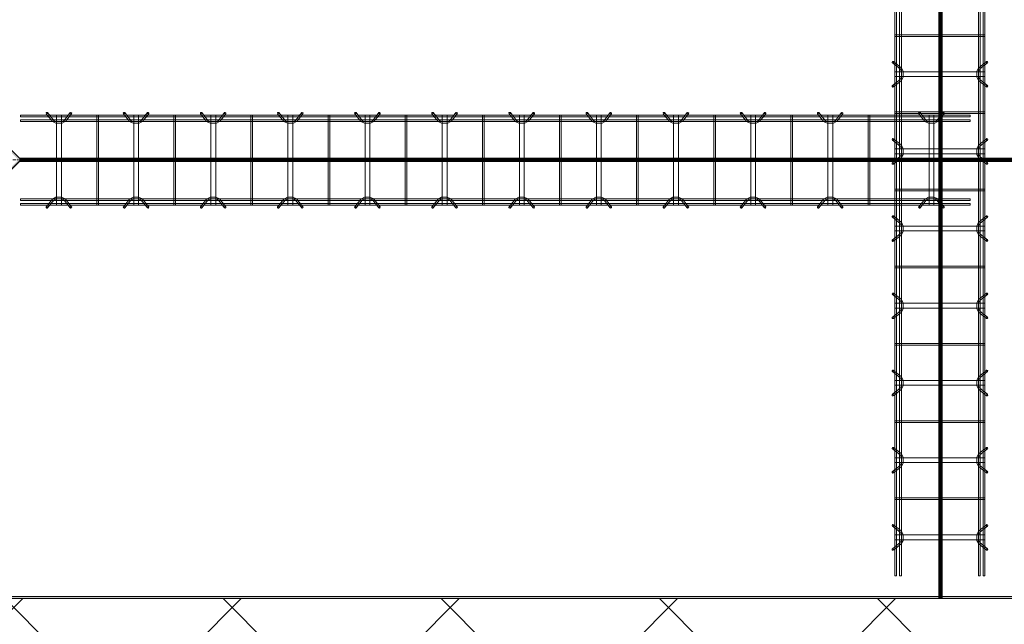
# Model space of a CAD drawing. Header units: inches. Extents: x -4136 to 1945, y -6639 to 12387.
# Tile 438 of 656: x -3461 to -3308, y 11775 to 11869. Entities that reach past the tile are written whole.
import ezdxf

# ---------------------------------------------------------------- set-up
doc = ezdxf.new("R2010")
doc.units = ezdxf.units.IN
doc.header["$MEASUREMENT"] = 0
doc.linetypes.add('Línea de rejilla', pattern=[0.875, 0.5, -0.125, 0.125, -0.125])
for name, color, linetype, lineweight in [('A-GENM', 7, 'Continuous', 9), ('A-WALL', 7, 'Continuous', 9), ('A-WALL-PATT', 7, 'Continuous', 18), ('S-BEAM', 7, 'Continuous', 9), ('S-GRID', 7, 'Continuous', 9)]:
    doc.layers.add(name, color=color, linetype=linetype, lineweight=lineweight)

# ---------------------------------------------------------------- blocks, each defined once
blk = doc.blocks.new('Dowel bar assembly - Dowel bar assembly-672941-SLAB ON GROUND JOINTS')
at = {"layer": 'S-BEAM', "color": 253, "true_color": 0xaaaaaa}
for p, q in [((147.75, 1.98), (0, 1.98)), ((0, 1.98), (0, 1.72)), ((0, 1.72), (0, 1.98)), ((0, 1.72), (147.75, 1.72)), ((4.02, 2.23), (4.97, 1.03)), ((5.18, 1.19), (4.23, 2.39)), ((5.63, 1.99), (5.63, -12.01)), ((6.38, 1.99), (5.63, 1.99)), ((5.63, 1.99), (6.38, 1.99)), ((6.38, -12.01), (6.38, 1.99)), ((7.76, 2.39), (6.81, 1.19)), ((7.01, 1.03), (7.96, 2.23)), ((11.87, 1.99), (11.87, -12.01)), ((12.13, 1.99), (11.87, 1.99)), ((11.87, 1.99), (12.13, 1.99)), ((12.13, -12.01), (12.13, 1.99)), ((16.02, 2.23), (16.97, 1.03)), ((17.18, 1.19), (16.23, 2.39)), ((17.63, 1.99), (17.63, -12.01)), ((18.38, 1.99), (17.63, 1.99)), ((17.63, 1.99), (18.38, 1.99)), ((18.38, -12.01), (18.38, 1.99)), ((19.76, 2.39), (18.81, 1.19)), ((19.01, 1.03), (19.96, 2.23)), ((23.87, 1.99), (23.87, -12.01)), ((24.13, 1.99), (23.87, 1.99)), ((23.87, 1.99), (24.13, 1.99)), ((24.13, -12.01), (24.13, 1.99)), ((28.02, 2.23), (28.97, 1.03)), ((29.18, 1.19), (28.23, 2.39)), ((29.63, 1.99), (29.63, -12.01)), ((30.38, 1.99), (29.63, 1.99)), ((29.63, 1.99), (30.38, 1.99)), ((30.38, -12.01), (30.38, 1.99)), ((31.76, 2.39), (30.81, 1.19)), ((31.01, 1.03), (31.96, 2.23)), ((35.87, 1.99), (35.87, -12.01)), ((36.13, 1.99), (35.87, 1.99)), ((35.87, 1.99), (36.13, 1.99)), ((36.13, -12.01), (36.13, 1.99)), ((40.02, 2.23), (40.97, 1.03)), ((41.18, 1.19), (40.23, 2.39)), ((41.63, 1.99), (41.63, -12.01)), ((42.38, 1.99), (41.63, 1.99)), ((41.63, 1.99), (42.38, 1.99)), ((42.38, -12.01), (42.38, 1.99)), ((43.76, 2.39), (42.81, 1.19)), ((43.01, 1.03), (43.96, 2.23)), ((47.87, 1.99), (47.87, -12.01)), ((48.13, 1.99), (47.87, 1.99)), ((47.87, 1.99), (48.13, 1.99)), ((48.13, -12.01), (48.13, 1.99)), ((52.02, 2.23), (52.97, 1.03)), ((53.18, 1.19), (52.23, 2.39)), ((53.63, 1.99), (53.63, -12.01)), ((54.38, 1.99), (53.63, 1.99)), ((53.63, 1.99), (54.38, 1.99)), ((54.38, -12.01), (54.38, 1.99)), ((55.76, 2.39), (54.81, 1.19)), ((55.01, 1.03), (55.96, 2.23)), ((59.87, 1.99), (59.87, -12.01)), ((60.13, 1.99), (59.87, 1.99)), ((59.87, 1.99), (60.13, 1.99)), ((60.13, -12.01), (60.13, 1.99)), ((64.02, 2.23), (64.97, 1.03)), ((65.18, 1.19), (64.23, 2.39)), ((65.63, 1.99), (65.63, -12.01)), ((66.38, 1.99), (65.63, 1.99)), ((65.63, 1.99), (66.38, 1.99)), ((66.38, -12.01), (66.38, 1.99)), ((67.76, 2.39), (66.81, 1.19)), ((67.01, 1.03), (67.96, 2.23)), ((71.87, 1.99), (71.87, -12.01)), ((72.13, 1.99), (71.87, 1.99)), ((71.87, 1.99), (72.13, 1.99)), ((72.13, -12.01), (72.13, 1.99)), ((76.02, 2.23), (76.97, 1.03)), ((77.18, 1.19), (76.23, 2.39)), ((77.63, 1.99), (77.63, -12.01)), ((78.38, 1.99), (77.63, 1.99)), ((77.63, 1.99), (78.38, 1.99)), ((78.38, -12.01), (78.38, 1.99)), ((79.76, 2.39), (78.81, 1.19)), ((79.01, 1.03), (79.96, 2.23)), ((83.87, 1.99), (83.87, -12.01)), ((84.13, 1.99), (83.87, 1.99)), ((83.87, 1.99), (84.13, 1.99)), ((84.13, -12.01), (84.13, 1.99)), ((88.02, 2.23), (88.97, 1.03)), ((89.18, 1.19), (88.23, 2.39)), ((89.63, 1.99), (89.63, -12.01)), ((90.38, 1.99), (89.63, 1.99)), ((89.63, 1.99), (90.38, 1.99)), ((90.38, -12.01), (90.38, 1.99)), ((91.76, 2.39), (90.81, 1.19)), ((91.01, 1.03), (91.96, 2.23)), ((95.87, 1.99), (95.87, -12.01)), ((96.13, 1.99), (95.87, 1.99)), ((95.87, 1.99), (96.13, 1.99)), ((96.13, -12.01), (96.13, 1.99)), ((100.02, 2.23), (100.97, 1.03)), ((101.18, 1.19), (100.23, 2.39)), ((101.63, 1.99), (101.63, -12.01)), ((102.38, 1.99), (101.63, 1.99)), ((101.63, 1.99), (102.38, 1.99)), ((102.38, -12.01), (102.38, 1.99)), ((103.76, 2.39), (102.81, 1.19)), ((103.01, 1.03), (103.96, 2.23)), ((107.87, 1.99), (107.87, -12.01)), ((108.13, 1.99), (107.87, 1.99)), ((107.87, 1.99), (108.13, 1.99)), ((108.13, -12.01), (108.13, 1.99)), ((112.02, 2.23), (112.97, 1.03)), ((113.18, 1.19), (112.23, 2.39)), ((113.63, 1.99), (113.63, -12.01)), ((114.38, 1.99), (113.63, 1.99)), ((113.63, 1.99), (114.38, 1.99)), ((114.38, -12.01), (114.38, 1.99)), ((115.76, 2.39), (114.81, 1.19)), ((115.01, 1.03), (115.96, 2.23)), ((119.87, 1.99), (119.87, -12.01)), ((120.13, 1.99), (119.87, 1.99)), ((119.87, 1.99), (120.13, 1.99)), ((120.13, -12.01), (120.13, 1.99)), ((124.02, 2.23), (124.97, 1.03)), ((125.18, 1.19), (124.23, 2.39)), ((125.63, 1.99), (125.63, -12.01)), ((126.38, 1.99), (125.63, 1.99)), ((125.63, 1.99), (126.38, 1.99)), ((126.38, -12.01), (126.38, 1.99)), ((127.76, 2.39), (126.81, 1.19)), ((127.01, 1.03), (127.96, 2.23)), ((131.87, 1.99), (131.87, -12.01)), ((132.13, 1.99), (131.87, 1.99)), ((131.87, 1.99), (132.13, 1.99)), ((132.13, -12.01), (132.13, 1.99)), ((139.77, 2.23), (140.72, 1.03)), ((140.93, 1.19), (139.98, 2.39)), ((141.38, 1.99), (141.38, -12.01)), ((142.13, 1.99), (141.38, 1.99)), ((141.38, 1.99), (142.13, 1.99)), ((142.13, -12.01), (142.13, 1.99)), ((143.51, 2.39), (142.56, 1.19)), ((142.76, 1.03), (143.71, 2.23)), ((147.75, 1.98), (147.75, 1.72)), ((147.75, 1.72), (147.75, 1.98)), ((147.75, 1.25), (0, 1.25)), ((0, 0.99), (0, 1.25)), ((0, 1.25), (0, 0.99)), ((0, 0.99), (147.75, 0.99)), ((147.75, 0.99), (147.75, 1.25)), ((147.75, 1.25), (147.75, 0.99)), ((147.75, -11.01), (0, -11.01)), ((0, -11.27), (0, -11.01)), ((0, -11.01), (0, -11.27)), ((0, -11.27), (147.75, -11.27)), ((147.75, -11.74), (0, -11.74)), ((0, -12), (0, -11.74)), ((0, -11.74), (0, -12)), ((0, -12), (147.75, -12)), ((4.97, -11.05), (4.02, -12.25)), ((4.23, -12.41), (5.18, -11.21)), ((6.38, -12.01), (5.63, -12.01)), ((5.63, -12.01), (6.38, -12.01)), ((6.81, -11.21), (7.76, -12.41)), ((7.96, -12.25), (7.01, -11.05)), ((12.13, -12.01), (11.87, -12.01)), ((11.87, -12.01), (12.13, -12.01)), ((16.97, -11.05), (16.02, -12.25)), ((16.23, -12.41), (17.18, -11.21)), ((18.38, -12.01), (17.63, -12.01)), ((17.63, -12.01), (18.38, -12.01)), ((18.81, -11.21), (19.76, -12.41)), ((19.96, -12.25), (19.01, -11.05)), ((24.13, -12.01), (23.87, -12.01)), ((23.87, -12.01), (24.13, -12.01)), ((28.97, -11.05), (28.02, -12.25)), ((28.23, -12.41), (29.18, -11.21)), ((30.38, -12.01), (29.63, -12.01)), ((29.63, -12.01), (30.38, -12.01)), ((30.81, -11.21), (31.76, -12.41)), ((31.96, -12.25), (31.01, -11.05)), ((36.13, -12.01), (35.87, -12.01)), ((35.87, -12.01), (36.13, -12.01)), ((40.97, -11.05), (40.02, -12.25)), ((40.23, -12.41), (41.18, -11.21)), ((42.38, -12.01), (41.63, -12.01)), ((41.63, -12.01), (42.38, -12.01)), ((42.81, -11.21), (43.76, -12.41)), ((43.96, -12.25), (43.01, -11.05)), ((48.13, -12.01), (47.87, -12.01)), ((47.87, -12.01), (48.13, -12.01)), ((52.97, -11.05), (52.02, -12.25)), ((52.23, -12.41), (53.18, -11.21)), ((54.38, -12.01), (53.63, -12.01)), ((53.63, -12.01), (54.38, -12.01)), ((54.81, -11.21), (55.76, -12.41)), ((55.96, -12.25), (55.01, -11.05)), ((60.13, -12.01), (59.87, -12.01)), ((59.87, -12.01), (60.13, -12.01)), ((64.97, -11.05), (64.02, -12.25)), ((64.23, -12.41), (65.18, -11.21)), ((66.38, -12.01), (65.63, -12.01)), ((65.63, -12.01), (66.38, -12.01)), ((66.81, -11.21), (67.76, -12.41)), ((67.96, -12.25), (67.01, -11.05)), ((72.13, -12.01), (71.87, -12.01)), ((71.87, -12.01), (72.13, -12.01)), ((76.97, -11.05), (76.02, -12.25)), ((76.23, -12.41), (77.18, -11.21)), ((78.38, -12.01), (77.63, -12.01)), ((77.63, -12.01), (78.38, -12.01)), ((78.81, -11.21), (79.76, -12.41)), ((79.96, -12.25), (79.01, -11.05)), ((84.13, -12.01), (83.87, -12.01)), ((83.87, -12.01), (84.13, -12.01)), ((88.97, -11.05), (88.02, -12.25)), ((88.23, -12.41), (89.18, -11.21)), ((90.38, -12.01), (89.63, -12.01)), ((89.63, -12.01), (90.38, -12.01)), ((90.81, -11.21), (91.76, -12.41)), ((91.96, -12.25), (91.01, -11.05)), ((96.13, -12.01), (95.87, -12.01)), ((95.87, -12.01), (96.13, -12.01)), ((100.97, -11.05), (100.02, -12.25)), ((100.23, -12.41), (101.18, -11.21)), ((102.38, -12.01), (101.63, -12.01)), ((101.63, -12.01), (102.38, -12.01)), ((102.81, -11.21), (103.76, -12.41)), ((103.96, -12.25), (103.01, -11.05)), ((108.13, -12.01), (107.87, -12.01)), ((107.87, -12.01), (108.13, -12.01)), ((112.97, -11.05), (112.02, -12.25)), ((112.23, -12.41), (113.18, -11.21)), ((114.38, -12.01), (113.63, -12.01)), ((113.63, -12.01), (114.38, -12.01)), ((114.81, -11.21), (115.76, -12.41)), ((115.96, -12.25), (115.01, -11.05)), ((120.13, -12.01), (119.87, -12.01)), ((119.87, -12.01), (120.13, -12.01)), ((124.97, -11.05), (124.02, -12.25)), ((124.23, -12.41), (125.18, -11.21)), ((126.38, -12.01), (125.63, -12.01)), ((125.63, -12.01), (126.38, -12.01)), ((126.81, -11.21), (127.76, -12.41)), ((127.96, -12.25), (127.01, -11.05)), ((132.13, -12.01), (131.87, -12.01)), ((131.87, -12.01), (132.13, -12.01)), ((140.72, -11.05), (139.77, -12.25)), ((139.98, -12.41), (140.93, -11.21)), ((142.13, -12.01), (141.38, -12.01)), ((141.38, -12.01), (142.13, -12.01)), ((142.56, -11.21), (143.51, -12.41)), ((143.71, -12.25), (142.76, -11.05)), ((147.75, -11.27), (147.75, -11.01)), ((147.75, -11.01), (147.75, -11.27)), ((147.75, -12), (147.75, -11.74)), ((147.75, -11.74), (147.75, -12))]:
    blk.add_line(p, q, dxfattribs=at)
at = {"layer": 'S-BEAM', "color": 253, "true_color": 0xaaaaaa, "flags": 128}
for points in [[(4.97, 1.03), (5.53, 0.73), (6.39, 0.72), (6.97, 0.99), (7.01, 1.03)], [(5.18, 1.19), (5.62, 0.97), (6.38, 0.98), (6.81, 1.19)], [(16.97, 1.03), (17.53, 0.73), (18.39, 0.72), (18.97, 0.99), (19.01, 1.03)], [(17.18, 1.19), (17.62, 0.97), (18.38, 0.98), (18.81, 1.19)], [(28.97, 1.03), (29.53, 0.73), (30.39, 0.72), (30.97, 0.99), (31.01, 1.03)], [(29.18, 1.19), (29.62, 0.97), (30.38, 0.98), (30.81, 1.19)], [(40.97, 1.03), (41.53, 0.73), (42.39, 0.72), (42.97, 0.99), (43.01, 1.03)], [(41.18, 1.19), (41.62, 0.97), (42.38, 0.98), (42.81, 1.19)], [(52.97, 1.03), (53.53, 0.73), (54.39, 0.72), (54.97, 0.99), (55.01, 1.03)], [(53.18, 1.19), (53.62, 0.97), (54.38, 0.98), (54.81, 1.19)], [(64.97, 1.03), (65.53, 0.73), (66.39, 0.72), (66.97, 0.99), (67.01, 1.03)], [(65.18, 1.19), (65.62, 0.97), (66.38, 0.98), (66.81, 1.19)], [(76.97, 1.03), (77.53, 0.73), (78.39, 0.72), (78.97, 0.99), (79.01, 1.03)], [(77.18, 1.19), (77.62, 0.97), (78.38, 0.98), (78.81, 1.19)], [(88.97, 1.03), (89.53, 0.73), (90.39, 0.72), (90.97, 0.99), (91.01, 1.03)], [(89.18, 1.19), (89.62, 0.97), (90.38, 0.98), (90.81, 1.19)], [(100.97, 1.03), (101.53, 0.73), (102.39, 0.72), (102.97, 0.99), (103.01, 1.03)], [(101.18, 1.19), (101.62, 0.97), (102.38, 0.98), (102.81, 1.19)], [(112.97, 1.03), (113.53, 0.73), (114.39, 0.72), (114.97, 0.99), (115.01, 1.03)], [(113.18, 1.19), (113.62, 0.97), (114.38, 0.98), (114.81, 1.19)], [(124.97, 1.03), (125.53, 0.73), (126.39, 0.72), (126.97, 0.99), (127.01, 1.03)], [(125.18, 1.19), (125.62, 0.97), (126.38, 0.98), (126.81, 1.19)], [(140.72, 1.03), (141.28, 0.73), (142.14, 0.72), (142.72, 0.99), (142.76, 1.03)], [(140.93, 1.19), (141.37, 0.97), (142.13, 0.98), (142.56, 1.19)], [(4.97, -11.05), (5.53, -10.75), (6.39, -10.74), (6.97, -11.01), (7.01, -11.05)], [(5.18, -11.21), (5.62, -10.99), (6.38, -11), (6.81, -11.21)], [(16.97, -11.05), (17.53, -10.75), (18.39, -10.74), (18.97, -11.01), (19.01, -11.05)], [(17.18, -11.21), (17.62, -10.99), (18.38, -11), (18.81, -11.21)], [(28.97, -11.05), (29.53, -10.75), (30.39, -10.74), (30.97, -11.01), (31.01, -11.05)], [(29.18, -11.21), (29.62, -10.99), (30.38, -11), (30.81, -11.21)], [(40.97, -11.05), (41.53, -10.75), (42.39, -10.74), (42.97, -11.01), (43.01, -11.05)], [(41.18, -11.21), (41.62, -10.99), (42.38, -11), (42.81, -11.21)], [(52.97, -11.05), (53.53, -10.75), (54.39, -10.74), (54.97, -11.01), (55.01, -11.05)], [(53.18, -11.21), (53.62, -10.99), (54.38, -11), (54.81, -11.21)], [(64.97, -11.05), (65.53, -10.75), (66.39, -10.74), (66.97, -11.01), (67.01, -11.05)], [(65.18, -11.21), (65.62, -10.99), (66.38, -11), (66.81, -11.21)], [(76.97, -11.05), (77.53, -10.75), (78.39, -10.74), (78.97, -11.01), (79.01, -11.05)], [(77.18, -11.21), (77.62, -10.99), (78.38, -11), (78.81, -11.21)], [(88.97, -11.05), (89.53, -10.75), (90.39, -10.74), (90.97, -11.01), (91.01, -11.05)], [(89.18, -11.21), (89.62, -10.99), (90.38, -11), (90.81, -11.21)], [(100.97, -11.05), (101.53, -10.75), (102.39, -10.74), (102.97, -11.01), (103.01, -11.05)], [(101.18, -11.21), (101.62, -10.99), (102.38, -11), (102.81, -11.21)], [(112.97, -11.05), (113.53, -10.75), (114.39, -10.74), (114.97, -11.01), (115.01, -11.05)], [(113.18, -11.21), (113.62, -10.99), (114.38, -11), (114.81, -11.21)], [(124.97, -11.05), (125.53, -10.75), (126.39, -10.74), (126.97, -11.01), (127.01, -11.05)], [(125.18, -11.21), (125.62, -10.99), (126.38, -11), (126.81, -11.21)], [(140.72, -11.05), (141.28, -10.75), (142.14, -10.74), (142.72, -11.01), (142.76, -11.05)], [(140.93, -11.21), (141.37, -10.99), (142.13, -11), (142.56, -11.21)]]:
    blk.add_lwpolyline(points, dxfattribs=at)
at = {"layer": 'S-BEAM', "color": 253, "true_color": 0xaaaaaa}
for centre, major_axis, start_param, end_param in [((4.12, 2.31), (0.101, 0.08), 5.709265, 8.850858), ((4.12, 2.31), (0.101, 0.08), 2.567673, 5.709265), ((7.86, 2.31), (-0.101, 0.08), 3.715513, 6.857105), ((7.86, 2.31), (-0.101, 0.08), 0.57392, 3.715513), ((16.12, 2.31), (0.101, 0.08), 5.709265, 8.850858), ((16.12, 2.31), (0.101, 0.08), 2.567673, 5.709265), ((19.86, 2.31), (-0.101, 0.08), 3.715513, 6.857105), ((19.86, 2.31), (-0.101, 0.08), 0.57392, 3.715513), ((28.12, 2.31), (0.101, 0.08), 5.709265, 8.850858), ((28.12, 2.31), (0.101, 0.08), 2.567673, 5.709265), ((31.86, 2.31), (-0.101, 0.08), 3.715513, 6.857105), ((31.86, 2.31), (-0.101, 0.08), 0.57392, 3.715513), ((40.12, 2.31), (0.101, 0.08), 5.709265, 8.850858), ((40.12, 2.31), (0.101, 0.08), 2.567673, 5.709265), ((43.86, 2.31), (-0.101, 0.08), 3.715513, 6.857105), ((43.86, 2.31), (-0.101, 0.08), 0.57392, 3.715513), ((52.12, 2.31), (0.101, 0.08), 5.709265, 8.850858), ((52.12, 2.31), (0.101, 0.08), 2.567673, 5.709265), ((55.86, 2.31), (-0.101, 0.08), 3.715513, 6.857105), ((55.86, 2.31), (-0.101, 0.08), 0.57392, 3.715513), ((64.12, 2.31), (0.101, 0.08), 5.709265, 8.850858), ((64.12, 2.31), (0.101, 0.08), 2.567673, 5.709265), ((67.86, 2.31), (-0.101, 0.08), 3.715513, 6.857105), ((67.86, 2.31), (-0.101, 0.08), 0.57392, 3.715513), ((76.12, 2.31), (0.101, 0.08), 5.709265, 8.850858), ((76.12, 2.31), (0.101, 0.08), 2.567673, 5.709265), ((79.86, 2.31), (-0.101, 0.08), 3.715513, 6.857105), ((79.86, 2.31), (-0.101, 0.08), 0.57392, 3.715513), ((88.12, 2.31), (0.101, 0.08), 5.709265, 8.850858), ((88.12, 2.31), (0.101, 0.08), 2.567673, 5.709265), ((91.86, 2.31), (-0.101, 0.08), 3.715513, 6.857105), ((91.86, 2.31), (-0.101, 0.08), 0.57392, 3.715513), ((100.12, 2.31), (0.101, 0.08), 5.709265, 8.850858), ((100.12, 2.31), (0.101, 0.08), 2.567673, 5.709265), ((103.86, 2.31), (-0.101, 0.08), 3.715513, 6.857105), ((103.86, 2.31), (-0.101, 0.08), 0.57392, 3.715513), ((112.12, 2.31), (0.101, 0.08), 5.709265, 8.850858), ((112.12, 2.31), (0.101, 0.08), 2.567673, 5.709265), ((115.86, 2.31), (-0.101, 0.08), 3.715513, 6.857105), ((115.86, 2.31), (-0.101, 0.08), 0.57392, 3.715513), ((124.12, 2.31), (0.101, 0.08), 5.709265, 8.850858), ((124.12, 2.31), (0.101, 0.08), 2.567673, 5.709265), ((127.86, 2.31), (-0.101, 0.08), 3.715513, 6.857105), ((127.86, 2.31), (-0.101, 0.08), 0.57392, 3.715513), ((139.87, 2.31), (0.101, 0.08), 5.709265, 8.850858), ((139.87, 2.31), (0.101, 0.08), 2.567673, 5.709265), ((143.61, 2.31), (-0.101, 0.08), 3.715513, 6.857105), ((143.61, 2.31), (-0.101, 0.08), 0.57392, 3.715513), ((4.12, -12.33), (-0.101, 0.08), 3.715513, 6.857105), ((7.86, -12.33), (0.101, 0.08), 5.709265, 8.850858), ((16.12, -12.33), (-0.101, 0.08), 3.715513, 6.857105), ((19.86, -12.33), (0.101, 0.08), 5.709265, 8.850858), ((28.12, -12.33), (-0.101, 0.08), 3.715513, 6.857105), ((31.86, -12.33), (0.101, 0.08), 5.709265, 8.850858), ((40.12, -12.33), (-0.101, 0.08), 3.715513, 6.857105), ((43.86, -12.33), (0.101, 0.08), 5.709265, 8.850858), ((52.12, -12.33), (-0.101, 0.08), 3.715513, 6.857105), ((55.86, -12.33), (0.101, 0.08), 5.709265, 8.850858), ((64.12, -12.33), (-0.101, 0.08), 3.715513, 6.857105), ((67.86, -12.33), (0.101, 0.08), 5.709265, 8.850858), ((76.12, -12.33), (-0.101, 0.08), 3.715513, 6.857105), ((79.86, -12.33), (0.101, 0.08), 5.709265, 8.850858), ((88.12, -12.33), (-0.101, 0.08), 3.715513, 6.857105), ((91.86, -12.33), (0.101, 0.08), 5.709265, 8.850858), ((100.12, -12.33), (-0.101, 0.08), 3.715513, 6.857105), ((103.86, -12.33), (0.101, 0.08), 5.709265, 8.850858), ((112.12, -12.33), (-0.101, 0.08), 3.715513, 6.857105), ((115.86, -12.33), (0.101, 0.08), 5.709265, 8.850858), ((124.12, -12.33), (-0.101, 0.08), 3.715513, 6.857105), ((127.86, -12.33), (0.101, 0.08), 5.709265, 8.850858), ((139.87, -12.33), (-0.101, 0.08), 3.715513, 6.857105), ((143.61, -12.33), (0.101, 0.08), 5.709265, 8.850858), ((4.12, -12.33), (-0.101, 0.08), 0.57392, 3.715513), ((7.86, -12.33), (0.101, 0.08), 2.567673, 5.709265), ((16.12, -12.33), (-0.101, 0.08), 0.57392, 3.715513), ((19.86, -12.33), (0.101, 0.08), 2.567673, 5.709265), ((28.12, -12.33), (-0.101, 0.08), 0.57392, 3.715513), ((31.86, -12.33), (0.101, 0.08), 2.567673, 5.709265), ((40.12, -12.33), (-0.101, 0.08), 0.57392, 3.715513), ((43.86, -12.33), (0.101, 0.08), 2.567673, 5.709265), ((52.12, -12.33), (-0.101, 0.08), 0.57392, 3.715513), ((55.86, -12.33), (0.101, 0.08), 2.567673, 5.709265), ((64.12, -12.33), (-0.101, 0.08), 0.57392, 3.715513), ((67.86, -12.33), (0.101, 0.08), 2.567673, 5.709265), ((76.12, -12.33), (-0.101, 0.08), 0.57392, 3.715513), ((79.86, -12.33), (0.101, 0.08), 2.567673, 5.709265), ((88.12, -12.33), (-0.101, 0.08), 0.57392, 3.715513), ((91.86, -12.33), (0.101, 0.08), 2.567673, 5.709265), ((100.12, -12.33), (-0.101, 0.08), 0.57392, 3.715513), ((103.86, -12.33), (0.101, 0.08), 2.567673, 5.709265), ((112.12, -12.33), (-0.101, 0.08), 0.57392, 3.715513), ((115.86, -12.33), (0.101, 0.08), 2.567673, 5.709265), ((124.12, -12.33), (-0.101, 0.08), 0.57392, 3.715513), ((127.86, -12.33), (0.101, 0.08), 2.567673, 5.709265), ((139.87, -12.33), (-0.101, 0.08), 0.57392, 3.715513), ((143.61, -12.33), (0.101, 0.08), 2.567673, 5.709265)]:
    blk.add_ellipse(centre, major_axis=major_axis, ratio=0.816528, start_param=start_param, end_param=end_param, dxfattribs=at)
blk = doc.blocks.new('Dowel bar assembly - Dowel bar assembly-676441-SLAB ON GROUND JOINTS')
at = {"layer": 'S-BEAM', "color": 253, "true_color": 0xaaaaaa}
for p, q in [((294, 1.98), (0, 1.98)), ((0, 1.98), (0, 1.72)), ((0, 1.72), (0, 1.98)), ((0, 1.72), (294, 1.72)), ((4.02, 2.23), (4.97, 1.03)), ((5.18, 1.19), (4.23, 2.39)), ((5.63, 1.99), (5.63, -12.01)), ((6.38, 1.99), (5.63, 1.99)), ((5.63, 1.99), (6.38, 1.99)), ((6.38, -12.01), (6.38, 1.99)), ((7.76, 2.39), (6.81, 1.19)), ((7.01, 1.03), (7.96, 2.23)), ((11.87, 1.99), (11.87, -12.01)), ((12.13, 1.99), (11.87, 1.99)), ((11.87, 1.99), (12.13, 1.99)), ((12.13, -12.01), (12.13, 1.99)), ((16.02, 2.23), (16.97, 1.03)), ((17.18, 1.19), (16.23, 2.39)), ((17.63, 1.99), (17.63, -12.01)), ((18.38, 1.99), (17.63, 1.99)), ((17.63, 1.99), (18.38, 1.99)), ((18.38, -12.01), (18.38, 1.99)), ((19.76, 2.39), (18.81, 1.19)), ((19.01, 1.03), (19.96, 2.23)), ((23.87, 1.99), (23.87, -12.01)), ((24.13, 1.99), (23.87, 1.99)), ((23.87, 1.99), (24.13, 1.99)), ((24.13, -12.01), (24.13, 1.99)), ((28.02, 2.23), (28.97, 1.03)), ((29.18, 1.19), (28.23, 2.39)), ((29.63, 1.99), (29.63, -12.01)), ((30.38, 1.99), (29.63, 1.99)), ((29.63, 1.99), (30.38, 1.99)), ((30.38, -12.01), (30.38, 1.99)), ((31.76, 2.39), (30.81, 1.19)), ((31.01, 1.03), (31.96, 2.23)), ((35.87, 1.99), (35.87, -12.01)), ((36.13, 1.99), (35.87, 1.99)), ((35.87, 1.99), (36.13, 1.99)), ((36.13, -12.01), (36.13, 1.99)), ((40.02, 2.23), (40.97, 1.03)), ((41.18, 1.19), (40.23, 2.39)), ((41.63, 1.99), (41.63, -12.01)), ((42.38, 1.99), (41.63, 1.99)), ((41.63, 1.99), (42.38, 1.99)), ((42.38, -12.01), (42.38, 1.99)), ((43.76, 2.39), (42.81, 1.19)), ((43.01, 1.03), (43.96, 2.23)), ((47.87, 1.99), (47.87, -12.01)), ((48.13, 1.99), (47.87, 1.99)), ((47.87, 1.99), (48.13, 1.99)), ((48.13, -12.01), (48.13, 1.99)), ((52.02, 2.23), (52.97, 1.03)), ((53.18, 1.19), (52.23, 2.39)), ((53.63, 1.99), (53.63, -12.01)), ((54.38, 1.99), (53.63, 1.99)), ((53.63, 1.99), (54.38, 1.99)), ((54.38, -12.01), (54.38, 1.99)), ((55.76, 2.39), (54.81, 1.19)), ((55.01, 1.03), (55.96, 2.23)), ((59.87, 1.99), (59.87, -12.01)), ((60.13, 1.99), (59.87, 1.99)), ((59.87, 1.99), (60.13, 1.99)), ((60.13, -12.01), (60.13, 1.99)), ((64.02, 2.23), (64.97, 1.03)), ((65.18, 1.19), (64.23, 2.39)), ((65.63, 1.99), (65.63, -12.01)), ((66.38, 1.99), (65.63, 1.99)), ((65.63, 1.99), (66.38, 1.99)), ((66.38, -12.01), (66.38, 1.99)), ((67.76, 2.39), (66.81, 1.19)), ((67.01, 1.03), (67.96, 2.23)), ((71.87, 1.99), (71.87, -12.01)), ((72.13, 1.99), (71.87, 1.99)), ((71.87, 1.99), (72.13, 1.99)), ((72.13, -12.01), (72.13, 1.99)), ((76.02, 2.23), (76.97, 1.03)), ((77.18, 1.19), (76.23, 2.39)), ((77.63, 1.99), (77.63, -12.01)), ((78.38, 1.99), (77.63, 1.99)), ((77.63, 1.99), (78.38, 1.99)), ((78.38, -12.01), (78.38, 1.99)), ((79.76, 2.39), (78.81, 1.19)), ((79.01, 1.03), (79.96, 2.23)), ((83.87, 1.99), (83.87, -12.01)), ((84.13, 1.99), (83.87, 1.99)), ((83.87, 1.99), (84.13, 1.99)), ((84.13, -12.01), (84.13, 1.99)), ((294, 1.25), (0, 1.25)), ((0, 0.99), (0, 1.25)), ((0, 1.25), (0, 0.99)), ((0, 0.99), (294, 0.99)), ((294, -11.01), (0, -11.01)), ((0, -11.27), (0, -11.01)), ((0, -11.01), (0, -11.27)), ((0, -11.27), (294, -11.27)), ((294, -11.74), (0, -11.74)), ((0, -12), (0, -11.74)), ((0, -11.74), (0, -12)), ((0, -12), (294, -12)), ((4.97, -11.05), (4.02, -12.25)), ((4.23, -12.41), (5.18, -11.21)), ((6.38, -12.01), (5.63, -12.01)), ((5.63, -12.01), (6.38, -12.01)), ((6.81, -11.21), (7.76, -12.41)), ((7.96, -12.25), (7.01, -11.05)), ((12.13, -12.01), (11.87, -12.01)), ((11.87, -12.01), (12.13, -12.01)), ((16.97, -11.05), (16.02, -12.25)), ((16.23, -12.41), (17.18, -11.21)), ((18.38, -12.01), (17.63, -12.01)), ((17.63, -12.01), (18.38, -12.01)), ((18.81, -11.21), (19.76, -12.41)), ((19.96, -12.25), (19.01, -11.05)), ((24.13, -12.01), (23.87, -12.01)), ((23.87, -12.01), (24.13, -12.01)), ((28.97, -11.05), (28.02, -12.25)), ((28.23, -12.41), (29.18, -11.21)), ((30.38, -12.01), (29.63, -12.01)), ((29.63, -12.01), (30.38, -12.01)), ((30.81, -11.21), (31.76, -12.41)), ((31.96, -12.25), (31.01, -11.05)), ((36.13, -12.01), (35.87, -12.01)), ((35.87, -12.01), (36.13, -12.01)), ((40.97, -11.05), (40.02, -12.25)), ((40.23, -12.41), (41.18, -11.21)), ((42.38, -12.01), (41.63, -12.01)), ((41.63, -12.01), (42.38, -12.01)), ((42.81, -11.21), (43.76, -12.41)), ((43.96, -12.25), (43.01, -11.05)), ((48.13, -12.01), (47.87, -12.01)), ((47.87, -12.01), (48.13, -12.01)), ((52.97, -11.05), (52.02, -12.25)), ((52.23, -12.41), (53.18, -11.21)), ((54.38, -12.01), (53.63, -12.01)), ((53.63, -12.01), (54.38, -12.01)), ((54.81, -11.21), (55.76, -12.41)), ((55.96, -12.25), (55.01, -11.05)), ((60.13, -12.01), (59.87, -12.01)), ((59.87, -12.01), (60.13, -12.01)), ((64.97, -11.05), (64.02, -12.25)), ((64.23, -12.41), (65.18, -11.21)), ((66.38, -12.01), (65.63, -12.01)), ((65.63, -12.01), (66.38, -12.01)), ((66.81, -11.21), (67.76, -12.41)), ((67.96, -12.25), (67.01, -11.05)), ((72.13, -12.01), (71.87, -12.01)), ((71.87, -12.01), (72.13, -12.01)), ((76.97, -11.05), (76.02, -12.25)), ((76.23, -12.41), (77.18, -11.21)), ((78.38, -12.01), (77.63, -12.01)), ((77.63, -12.01), (78.38, -12.01)), ((78.81, -11.21), (79.76, -12.41)), ((79.96, -12.25), (79.01, -11.05)), ((84.13, -12.01), (83.87, -12.01)), ((83.87, -12.01), (84.13, -12.01))]:
    blk.add_line(p, q, dxfattribs=at)
at = {"layer": 'S-BEAM', "color": 253, "true_color": 0xaaaaaa, "flags": 128}
for points in [[(4.97, 1.03), (5.53, 0.73), (6.39, 0.72), (6.97, 0.99), (7.01, 1.03)], [(5.18, 1.19), (5.62, 0.97), (6.38, 0.98), (6.81, 1.19)], [(16.97, 1.03), (17.53, 0.73), (18.39, 0.72), (18.97, 0.99), (19.01, 1.03)], [(17.18, 1.19), (17.62, 0.97), (18.38, 0.98), (18.81, 1.19)], [(28.97, 1.03), (29.53, 0.73), (30.39, 0.72), (30.97, 0.99), (31.01, 1.03)], [(29.18, 1.19), (29.62, 0.97), (30.38, 0.98), (30.81, 1.19)], [(40.97, 1.03), (41.53, 0.73), (42.39, 0.72), (42.97, 0.99), (43.01, 1.03)], [(41.18, 1.19), (41.62, 0.97), (42.38, 0.98), (42.81, 1.19)], [(52.97, 1.03), (53.53, 0.73), (54.39, 0.72), (54.97, 0.99), (55.01, 1.03)], [(53.18, 1.19), (53.62, 0.97), (54.38, 0.98), (54.81, 1.19)], [(64.97, 1.03), (65.53, 0.73), (66.39, 0.72), (66.97, 0.99), (67.01, 1.03)], [(65.18, 1.19), (65.62, 0.97), (66.38, 0.98), (66.81, 1.19)], [(76.97, 1.03), (77.53, 0.73), (78.39, 0.72), (78.97, 0.99), (79.01, 1.03)], [(77.18, 1.19), (77.62, 0.97), (78.38, 0.98), (78.81, 1.19)], [(4.97, -11.05), (5.53, -10.75), (6.39, -10.74), (6.97, -11.01), (7.01, -11.05)], [(5.18, -11.21), (5.62, -10.99), (6.38, -11), (6.81, -11.21)], [(16.97, -11.05), (17.53, -10.75), (18.39, -10.74), (18.97, -11.01), (19.01, -11.05)], [(17.18, -11.21), (17.62, -10.99), (18.38, -11), (18.81, -11.21)], [(28.97, -11.05), (29.53, -10.75), (30.39, -10.74), (30.97, -11.01), (31.01, -11.05)], [(29.18, -11.21), (29.62, -10.99), (30.38, -11), (30.81, -11.21)], [(40.97, -11.05), (41.53, -10.75), (42.39, -10.74), (42.97, -11.01), (43.01, -11.05)], [(41.18, -11.21), (41.62, -10.99), (42.38, -11), (42.81, -11.21)], [(52.97, -11.05), (53.53, -10.75), (54.39, -10.74), (54.97, -11.01), (55.01, -11.05)], [(53.18, -11.21), (53.62, -10.99), (54.38, -11), (54.81, -11.21)], [(64.97, -11.05), (65.53, -10.75), (66.39, -10.74), (66.97, -11.01), (67.01, -11.05)], [(65.18, -11.21), (65.62, -10.99), (66.38, -11), (66.81, -11.21)], [(76.97, -11.05), (77.53, -10.75), (78.39, -10.74), (78.97, -11.01), (79.01, -11.05)], [(77.18, -11.21), (77.62, -10.99), (78.38, -11), (78.81, -11.21)]]:
    blk.add_lwpolyline(points, dxfattribs=at)
at = {"layer": 'S-BEAM', "color": 253, "true_color": 0xaaaaaa}
for centre, major_axis, start_param, end_param in [((4.12, 2.31), (0.101, 0.08), 5.709265, 8.850858), ((4.12, 2.31), (0.101, 0.08), 2.567673, 5.709265), ((7.86, 2.31), (-0.101, 0.08), 3.715513, 6.857105), ((7.86, 2.31), (-0.101, 0.08), 0.57392, 3.715513), ((16.12, 2.31), (0.101, 0.08), 5.709265, 8.850858), ((16.12, 2.31), (0.101, 0.08), 2.567673, 5.709265), ((19.86, 2.31), (-0.101, 0.08), 3.715513, 6.857105), ((19.86, 2.31), (-0.101, 0.08), 0.57392, 3.715513), ((28.12, 2.31), (0.101, 0.08), 5.709265, 8.850858), ((28.12, 2.31), (0.101, 0.08), 2.567673, 5.709265), ((31.86, 2.31), (-0.101, 0.08), 3.715513, 6.857105), ((31.86, 2.31), (-0.101, 0.08), 0.57392, 3.715513), ((40.12, 2.31), (0.101, 0.08), 5.709265, 8.850858), ((40.12, 2.31), (0.101, 0.08), 2.567673, 5.709265), ((43.86, 2.31), (-0.101, 0.08), 3.715513, 6.857105), ((43.86, 2.31), (-0.101, 0.08), 0.57392, 3.715513), ((52.12, 2.31), (0.101, 0.08), 5.709265, 8.850858), ((52.12, 2.31), (0.101, 0.08), 2.567673, 5.709265), ((55.86, 2.31), (-0.101, 0.08), 3.715513, 6.857105), ((55.86, 2.31), (-0.101, 0.08), 0.57392, 3.715513), ((64.12, 2.31), (0.101, 0.08), 5.709265, 8.850858), ((64.12, 2.31), (0.101, 0.08), 2.567673, 5.709265), ((67.86, 2.31), (-0.101, 0.08), 3.715513, 6.857105), ((67.86, 2.31), (-0.101, 0.08), 0.57392, 3.715513), ((76.12, 2.31), (0.101, 0.08), 5.709265, 8.850858), ((76.12, 2.31), (0.101, 0.08), 2.567673, 5.709265), ((79.86, 2.31), (-0.101, 0.08), 3.715513, 6.857105), ((79.86, 2.31), (-0.101, 0.08), 0.57392, 3.715513), ((4.12, -12.33), (-0.101, 0.08), 3.715513, 6.857105), ((7.86, -12.33), (0.101, 0.08), 5.709265, 8.850858), ((16.12, -12.33), (-0.101, 0.08), 3.715513, 6.857105), ((19.86, -12.33), (0.101, 0.08), 5.709265, 8.850858), ((28.12, -12.33), (-0.101, 0.08), 3.715513, 6.857105), ((31.86, -12.33), (0.101, 0.08), 5.709265, 8.850858), ((40.12, -12.33), (-0.101, 0.08), 3.715513, 6.857105), ((43.86, -12.33), (0.101, 0.08), 5.709265, 8.850858), ((52.12, -12.33), (-0.101, 0.08), 3.715513, 6.857105), ((55.86, -12.33), (0.101, 0.08), 5.709265, 8.850858), ((64.12, -12.33), (-0.101, 0.08), 3.715513, 6.857105), ((67.86, -12.33), (0.101, 0.08), 5.709265, 8.850858), ((76.12, -12.33), (-0.101, 0.08), 3.715513, 6.857105), ((79.86, -12.33), (0.101, 0.08), 5.709265, 8.850858), ((4.12, -12.33), (-0.101, 0.08), 0.57392, 3.715513), ((7.86, -12.33), (0.101, 0.08), 2.567673, 5.709265), ((16.12, -12.33), (-0.101, 0.08), 0.57392, 3.715513), ((19.86, -12.33), (0.101, 0.08), 2.567673, 5.709265), ((28.12, -12.33), (-0.101, 0.08), 0.57392, 3.715513), ((31.86, -12.33), (0.101, 0.08), 2.567673, 5.709265), ((40.12, -12.33), (-0.101, 0.08), 0.57392, 3.715513), ((43.86, -12.33), (0.101, 0.08), 2.567673, 5.709265), ((52.12, -12.33), (-0.101, 0.08), 0.57392, 3.715513), ((55.86, -12.33), (0.101, 0.08), 2.567673, 5.709265), ((64.12, -12.33), (-0.101, 0.08), 0.57392, 3.715513), ((67.86, -12.33), (0.101, 0.08), 2.567673, 5.709265), ((76.12, -12.33), (-0.101, 0.08), 0.57392, 3.715513), ((79.86, -12.33), (0.101, 0.08), 2.567673, 5.709265)]:
    blk.add_ellipse(centre, major_axis=major_axis, ratio=0.816528, start_param=start_param, end_param=end_param, dxfattribs=at)

msp = doc.modelspace()

# ---------------------------------------------------------------- hatches: boundary and pattern name
at = {"layer": 'A-GENM', "true_color": 0x0000ff}
for points in [[(-3317.64972, 12077.1894), (-3317.64972, 11778.9894), (-3318.07292, 11778.9894), (-3318.07292, 12077.1894)], [(-3318.01315, 11778.9894), (-3318.01315, 12077.1894), (-3317.61944, 12077.1894), (-3317.61944, 11778.9894)], [(-3317.65125, 12077.1894), (-3317.65125, 11778.9894), (-3317.99529, 11778.9894), (-3317.99529, 12077.1894)], [(-3317.56436, 12077.1894), (-3317.56436, 11778.9894), (-3317.98604, 11778.9894), (-3317.98604, 12077.1894)], [(-3317.77286, 12077.1894), (-3317.77286, 11778.9894), (-3317.85974, 11778.9894), (-3317.85974, 12077.1894)], [(-3317.56284, 12077.1894), (-3317.56284, 11778.9894), (-3317.77286, 11778.9894), (-3317.77286, 12077.1894)], [(-3174.53564, 11847.44285), (-3174.67773, 11847.30075), (-3174.60982, 11847.23284), (-3460.90183, 11847.23284), (-3461.0811, 11847.41211), (-3461.0811, 11847.44285)], [(-3174.51868, 11847.01965), (-3461.02813, 11847.01965), (-3460.85839, 11847.1894), (-3461.0811, 11847.41211), (-3461.0811, 11847.44133), (-3174.53716, 11847.44133), (-3174.67773, 11847.30075), (-3174.51868, 11847.1417)], [(-3461.0811, 11846.93277), (-3461.0811, 11846.96669), (-3460.85839, 11847.1894), (-3461.02496, 11847.35597), (-3174.62252, 11847.35597), (-3174.67773, 11847.30075), (-3174.51868, 11847.1417), (-3174.51868, 11846.93277)], [(-3174.51868, 11846.99255), (-3461.05524, 11846.99255), (-3460.85839, 11847.1894), (-3460.96974, 11847.30075), (-3461.05524, 11847.38625), (-3174.59224, 11847.38625), (-3174.67773, 11847.30075), (-3174.51868, 11847.1417)], [(-3174.51868, 11847.01041), (-3461.03738, 11847.01041), (-3460.85839, 11847.1894), (-3461.02344, 11847.35445), (-3174.62404, 11847.35445), (-3174.67773, 11847.30075), (-3174.51868, 11847.1417)]]:
    msp.add_hatch(color=5, dxfattribs=at).paths.add_polyline_path(points, flags=0)
at = {"layer": 'A-GENM', "true_color": 0xff0000}
for points in [[(-3461.19245, 11847.07804), (-3461.30381, 11847.1894), (-3481.32374, 11867.20933), (-3481.10103, 11867.43204), (-3461.05524, 11847.38625), (-3460.96974, 11847.30075)], [(-3461.19245, 11847.07804), (-3461.30381, 11847.1894), (-3481.32374, 11867.20933), (-3481.10103, 11867.43204), (-3460.96974, 11847.30075)], [(-3481.43509, 11827.05811), (-3481.32374, 11827.16947), (-3461.30381, 11847.1894), (-3461.19245, 11847.07804), (-3460.96974, 11847.30075), (-3460.85839, 11847.1894), (-3461.05524, 11846.99255), (-3481.21238, 11826.8354)], [(-3481.43509, 11827.05811), (-3481.32374, 11827.16947), (-3461.30381, 11847.1894), (-3461.19245, 11847.07804), (-3460.96974, 11847.30075), (-3460.90183, 11847.23284), (-3460.85839, 11847.1894), (-3460.90183, 11847.14596), (-3481.21238, 11826.8354)], [(-2920.13768, 11778.9894), (-2920.45264, 11778.9894), (-3748.91124, 11778.9894), (-3748.91124, 11779.30436), (-2920.13768, 11779.30436)], [(-2920.13768, 11778.9894), (-2920.45264, 11778.9894), (-3748.91124, 11778.9894), (-3748.91124, 11779.30436), (-2920.13768, 11779.30436)]]:
    msp.add_hatch(color=1, dxfattribs=at).paths.add_polyline_path(points, flags=0)
at = {"layer": 'A-GENM', "true_color": 0x0000ff}
h = msp.add_hatch(color=5, dxfattribs=at)
edge = h.paths.add_edge_path(flags=0)
edge.add_line((-3174.51868, 11847.14596), (-3460.90183, 11847.14596))
edge.add_line((-3460.90183, 11847.14596), (-3460.85839, 11847.1894))
edge.add_line((-3460.85839, 11847.1894), (-3460.90183, 11847.23284))
edge.add_line((-3460.90183, 11847.23284), (-3174.60982, 11847.23284))
edge.add_line((-3174.60982, 11847.23284), (-3174.52081, 11847.14383))
at = {"layer": 'A-WALL-PATT', "lineweight": 9, "true_color": 0xd0d0d0}
h = msp.add_hatch(dxfattribs=at)
h.set_pattern_fill('FP_2', color=254, style=0, pattern_type=2)
h.set_pattern_definition([(45, (0, 0), (-16.970563, 16.970563), []), (135, (0, 0), (-16.970563, -16.970563), [])])
h.paths.add_polyline_path([(-3204.37374, 11778.9894), (-3204.37374, 11770.9894), (-3472.32374, 11770.9894), (-3480.32374, 11770.9894), (-3652.32374, 11770.9894), (-3660.32374, 11770.9894), (-3756.91124, 11770.9894), (-3756.91124, 11778.9894), (-3748.91124, 11778.9894)], flags=0)

# ---------------------------------------------------------------- linework, layer by layer
at = {"layer": 'A-GENM', "color": 5, "true_color": 0x0000ff}
for p, q in [((-3318.07292, 11778.9894), (-3318.07292, 12077.1894)), ((-3318.01315, 12077.1894), (-3318.01315, 11778.9894)), ((-3318.01315, 12077.1894), (-3318.01315, 11778.9894)), ((-3317.99529, 12077.1894), (-3317.99529, 11778.9894)), ((-3317.98604, 11778.9894), (-3317.98604, 12077.1894)), ((-3317.97378, 11778.9894), (-3317.97378, 12077.1894)), ((-3317.97378, 12077.1894), (-3317.97378, 11778.9894)), ((-3317.90841, 11778.9894), (-3317.90841, 12077.1894)), ((-3317.85974, 11778.9894), (-3317.85974, 12077.1894)), ((-3317.77286, 12077.1894), (-3317.77286, 11778.9894)), ((-3317.65882, 11778.9894), (-3317.65882, 12077.1894)), ((-3317.65882, 11778.9894), (-3317.65882, 12077.1894)), ((-3317.65125, 11778.9894), (-3317.65125, 12077.1894)), ((-3317.64972, 11778.9894), (-3317.64972, 12077.1894)), ((-3317.61944, 12077.1894), (-3317.61944, 11778.9894)), ((-3317.61944, 12077.1894), (-3317.61944, 11778.9894)), ((-3317.56436, 11778.9894), (-3317.56436, 12077.1894)), ((-3317.56284, 11778.9894), (-3317.56284, 12077.1894)), ((-3174.53564, 11847.44285), (-3461.0811, 11847.44285)), ((-3461.0811, 11847.44285), (-3461.0811, 11847.41211)), ((-3461.0811, 11847.41211), (-3461.0811, 11847.44285)), ((-3174.53716, 11847.44133), (-3461.0811, 11847.44133)), ((-3461.0811, 11847.44133), (-3461.0811, 11847.41211)), ((-3461.0811, 11847.41211), (-3461.0811, 11847.44133)), ((-3461.0811, 11847.41211), (-3460.90183, 11847.23284)), ((-3460.85839, 11847.1894), (-3461.0811, 11847.41211)), ((-3461.0811, 11847.41211), (-3460.85839, 11847.1894)), ((-3460.85839, 11847.1894), (-3461.0811, 11847.41211)), ((-3461.0811, 11846.96669), (-3460.85839, 11847.1894)), ((-3460.85839, 11847.1894), (-3461.0811, 11846.96669)), ((-3461.0811, 11846.93277), (-3461.0811, 11846.96669)), ((-3461.0811, 11846.96669), (-3461.0811, 11846.93277)), ((-3174.51868, 11846.93277), (-3461.0811, 11846.93277)), ((-3461.01587, 11847.34688), (-3461.05524, 11847.38625)), ((-3461.05524, 11847.38625), (-3174.59224, 11847.38625)), ((-3461.05524, 11847.38625), (-3174.59224, 11847.38625)), ((-3461.05524, 11846.99255), (-3461.01587, 11847.03192)), ((-3461.05524, 11846.99255), (-3174.51868, 11846.99255)), ((-3461.05524, 11846.99255), (-3174.51868, 11846.99255)), ((-3460.85839, 11847.1894), (-3461.03738, 11847.01041)), ((-3461.03738, 11847.01041), (-3460.9505, 11847.09729)), ((-3461.03738, 11847.01041), (-3174.51868, 11847.01041)), ((-3461.02813, 11847.01965), (-3460.85839, 11847.1894)), ((-3460.85839, 11847.1894), (-3461.02813, 11847.01965)), ((-3174.51868, 11847.01965), (-3461.02813, 11847.01965)), ((-3461.02496, 11847.35597), (-3460.85839, 11847.1894)), ((-3460.85839, 11847.1894), (-3461.02496, 11847.35597)), ((-3174.62252, 11847.35597), (-3461.02496, 11847.35597)), ((-3461.02344, 11847.35445), (-3460.85839, 11847.1894)), ((-3460.85839, 11847.1894), (-3461.02344, 11847.35445)), ((-3174.62404, 11847.35445), (-3461.02344, 11847.35445)), ((-3174.63161, 11847.34688), (-3461.01587, 11847.34688)), ((-3174.63161, 11847.34688), (-3461.01587, 11847.34688)), ((-3174.51868, 11847.03192), (-3461.01587, 11847.03192)), ((-3461.01587, 11847.03192), (-3174.51868, 11847.03192)), ((-3460.9505, 11847.09729), (-3460.85839, 11847.1894)), ((-3174.51868, 11847.09729), (-3460.9505, 11847.09729)), ((-3460.90183, 11847.23284), (-3174.60982, 11847.23284)), ((-3460.90183, 11847.23284), (-3460.85839, 11847.1894)), ((-3460.90183, 11847.14596), (-3460.85839, 11847.1894)), ((-3460.85839, 11847.1894), (-3460.90183, 11847.14596)), ((-3174.51868, 11847.14596), (-3460.90183, 11847.14596)), ((-3317.64972, 11778.9894), (-3318.07292, 11778.9894)), ((-3318.07292, 11778.9894), (-3317.65125, 11778.9894)), ((-3317.61944, 11778.9894), (-3318.01315, 11778.9894)), ((-3318.01315, 11778.9894), (-3317.97378, 11778.9894)), ((-3317.65125, 11778.9894), (-3317.99529, 11778.9894)), ((-3317.99529, 11778.9894), (-3317.90841, 11778.9894)), ((-3317.56436, 11778.9894), (-3317.98604, 11778.9894)), ((-3317.98604, 11778.9894), (-3317.56284, 11778.9894)), ((-3317.97378, 11778.9894), (-3317.65882, 11778.9894)), ((-3317.90841, 11778.9894), (-3317.56436, 11778.9894)), ((-3317.77286, 11778.9894), (-3317.85974, 11778.9894)), ((-3317.85974, 11778.9894), (-3317.64972, 11778.9894)), ((-3317.56284, 11778.9894), (-3317.77286, 11778.9894)), ((-3317.65882, 11778.9894), (-3317.61944, 11778.9894))]:
    msp.add_line(p, q, dxfattribs=at)
at = {"layer": 'A-GENM', "color": 1, "true_color": 0xff0000}
for p, q in [((-3481.10103, 11867.43204), (-3461.01587, 11847.34688)), ((-3461.05524, 11847.38625), (-3481.10103, 11867.43204)), ((-3481.10103, 11867.43204), (-3460.96974, 11847.30075)), ((-3460.96974, 11847.30075), (-3481.10103, 11867.43204)), ((-3460.90183, 11847.14596), (-3481.21238, 11826.8354)), ((-3481.21238, 11826.8354), (-3461.01587, 11847.03192)), ((-3461.03738, 11847.01041), (-3481.21238, 11826.8354)), ((-3481.21238, 11826.8354), (-3461.05524, 11846.99255)), ((-3460.9505, 11847.09729), (-3461.03738, 11847.01041)), ((-3460.85839, 11847.1894), (-3460.96974, 11847.30075)), ((-3460.96974, 11847.30075), (-3460.90183, 11847.23284)), ((-3460.85839, 11847.1894), (-3460.9505, 11847.09729)), ((-3460.90183, 11847.23284), (-3460.85839, 11847.1894)), ((-3460.85839, 11847.1894), (-3460.90183, 11847.14596)), ((-2920.13768, 11779.30436), (-3748.91124, 11779.30436)), ((-2920.13768, 11779.30436), (-3748.91124, 11779.30436)), ((-3748.91124, 11779.30436), (-2920.13768, 11779.30436)), ((-3748.91124, 11779.30436), (-2920.13768, 11779.30436)), ((-2920.45264, 11778.9894), (-3748.91124, 11778.9894)), ((-3748.91124, 11778.9894), (-2920.45264, 11778.9894)), ((-2920.45264, 11778.9894), (-3748.91124, 11778.9894)), ((-3748.91124, 11778.9894), (-2920.45264, 11778.9894))]:
    msp.add_line(p, q, dxfattribs=at)
at = {"layer": 'A-WALL', "color": 253, "lineweight": 18, "true_color": 0xaaaaaa}
msp.add_line((-3204.37374, 11778.9894), (-3748.91124, 11778.9894), dxfattribs=at)
at = {"layer": 'S-GRID', "color": 253, "linetype": 'Línea de rejilla', "true_color": 0xaaaaaa}
msp.add_line((-1777.2452, 11847.1894), (-4038.05123, 11847.1894), dxfattribs=at)

# ---------------------------------------------------------------- block references
at = {"layer": 'S-BEAM', "color": 253, "true_color": 0xaaaaaa, "rotation": 89.99999999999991}
msp.add_blockref('Dowel bar assembly - Dowel bar assembly-676441-SLAB ON GROUND JOINTS', (-3322.92348, 11782.50636), dxfattribs=at)
at = {"layer": 'S-BEAM', "color": 253, "true_color": 0xaaaaaa}
msp.add_blockref('Dowel bar assembly - Dowel bar assembly-672941-SLAB ON GROUND JOINTS', (-3460.97008, 11852.13419), dxfattribs=at)

doc.saveas('drawing.dxf')
